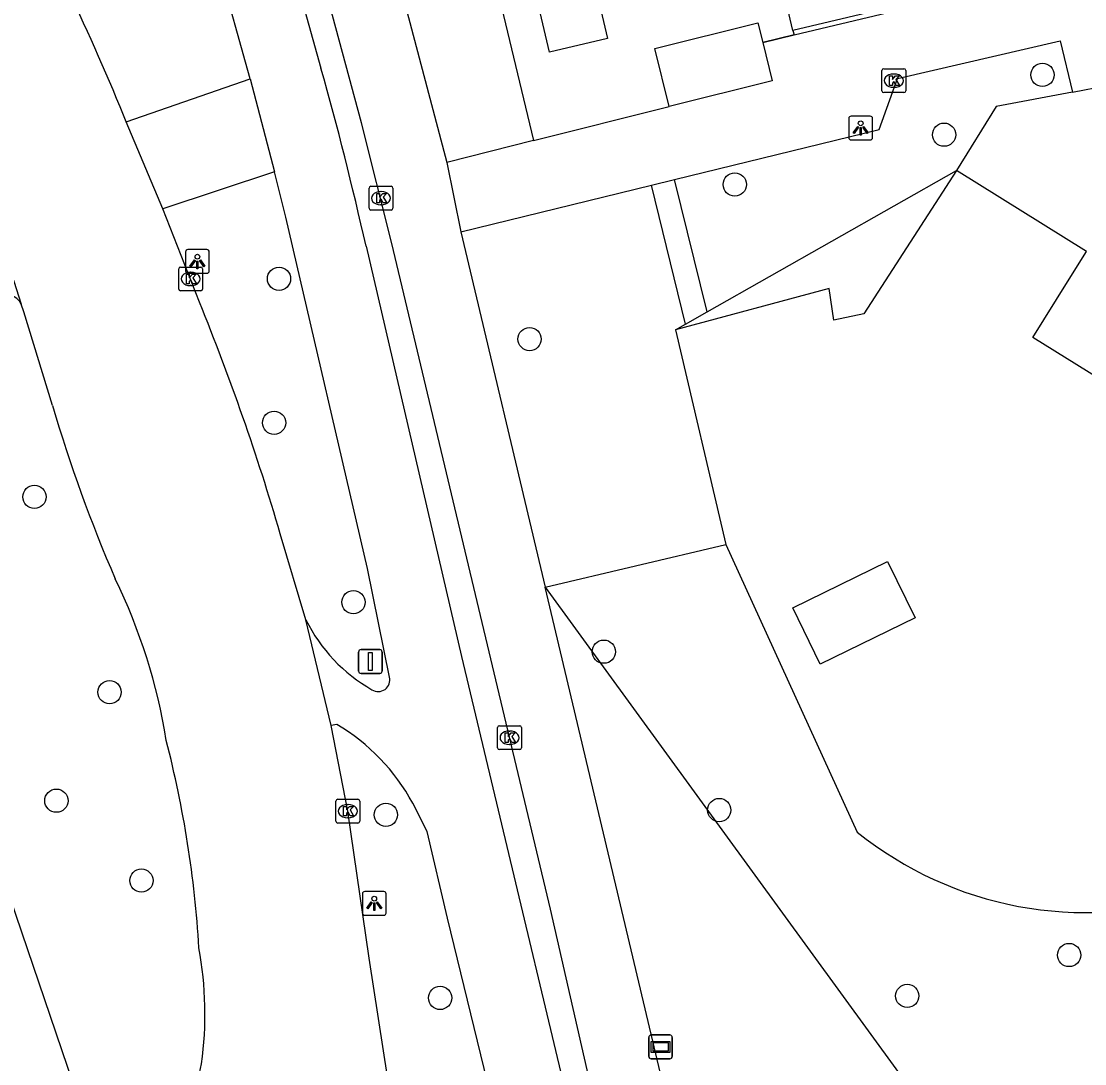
# Model space of a CAD drawing. Extents: x 158038 to 159242, y 380133 to 381214.
# Drawn here: x 158334.23 to 158378.95, y 380954.52 to 380998.34 of the extents above; entities that cross this region are included whole.
import ezdxf

# ---------------------------------------------------------------- set-up
doc = ezdxf.new("R2010")
doc.units = 0
for name, color, linetype in [('IMGEO_Boom', 7, 'Continuous'), ('IMGEO_Fietspad_open', 7, 'Continuous'), ('IMGEO_Groenvoorziening', 7, 'Continuous'), ('IMGEO_Haag', 7, 'Continuous'), ('IMGEO_Kolk', 7, 'Continuous'), ('IMGEO_Lichtpunt', 7, 'Continuous'), ('IMGEO_Muur', 7, 'Continuous'), ('IMGEO_Pand', 7, 'Continuous'), ('IMGEO_Rijbaan_lokaal_gesloten', 7, 'Continuous'), ('IMGEO_Verkeersbordpaal', 7, 'Continuous'), ('IMGEO_Verklikker', 7, 'Continuous'), ('IMGEO_Voetpad_open', 7, 'Continuous')]:
    doc.layers.add(name, color=color, linetype=linetype)

msp = doc.modelspace()

# ---------------------------------------------------------------- linework, layer by layer
at = {"layer": 'IMGEO_Boom'}
for centre in [(158377.173, 380996.091), (158373.038, 380993.576), (158364.235, 380991.482), (158345.072, 380987.518), (158355.609, 380984.982), (158344.866, 380981.464), (158334.787, 380978.348), (158348.2, 380973.919), (158358.73, 380971.839), (158337.948, 380970.137), (158335.711, 380965.574), (158349.567, 380964.982), (158363.584, 380965.181), (158339.286, 380962.216), (158378.295, 380959.085), (158351.847, 380957.281), (158371.488, 380957.367)]:
    msp.add_circle(centre, 0.489, dxfattribs=at)
at = {"layer": 'IMGEO_Fietspad_open'}
for points in [[(158343.861, 380995.918), (158343.665, 380996.623), (158342.731, 381000.002)], [(158345.824, 381000.002), (158346.836, 380996.37)], [(158338.65, 380994.119), (158343.861, 380995.918)], [(158343.861, 380995.918), (158344.886, 380992.019)], [(158344.886, 380992.019), (158340.191, 380990.463)], [(158349.718, 380970.772), (158348.788, 380975.334), (158345.353, 380990.105), (158345.121, 380991.062), (158344.886, 380992.019)], [(158348.731, 380988.892), (158352.748, 380971.643), (158358.9, 380945.846)], [(158347.509, 380968.78), (158347.272, 380968.737)], [(158355.944, 380945.114), (158352.152, 380960.635), (158351.304, 380964.28), (158350.693, 380965.466)]]:
    msp.add_lwpolyline(points, dxfattribs=at)
for centre, radius, start, end in [((158212.048, 380958.234), 140.079, 12.6421, 15.79787), ((158333.56, 380986.101), 0.763, 27.6867, 114.0545), ((158352.442, 380976.292), 6.974, 206.5316, 240.2422), ((158349.242, 380970.653), 0.49, 237.8222, 14.0289), ((158343.11, 380961.367), 8.62, 28.3943, 59.3135)]:
    msp.add_arc(centre, radius, start, end, dxfattribs=at)
at = {"layer": 'IMGEO_Groenvoorziening'}
for points in [[(158345.615, 381024.524), (158347.508, 381016.416), (158350.088, 381017.039), (158354.175, 381000), (158355.774, 380993.329)], [(158373.553, 380992.071), (158369.656, 380986.051), (158368.397, 380985.783), (158368.206, 380987.105), (158361.742, 380985.372)], [(158363.858, 380976.351), (158369.389, 380964.254)], [(158356.258, 380974.547), (158372.396, 380952.401), (158373.204, 380949.217)]]:
    msp.add_lwpolyline(points, dxfattribs=at)
msp.add_arc((158378.987, 380976.175), 15.305, 231.1626, 287.6253, dxfattribs=at)
at = {"layer": 'IMGEO_Haag'}
for points in [[(158363.069, 380986.125), (158373.553, 380992.071)], [(158361.742, 380985.372), (158362.164, 380985.611)], [(158361.742, 380985.372), (158363.858, 380976.351)], [(158356.258, 380974.547), (158363.858, 380976.351)]]:
    msp.add_lwpolyline(points, dxfattribs=at)
at = {"layer": 'IMGEO_Kolk'}
for p, q in [((158370.423, 380995.422), (158370.423, 380996.274)), ((158370.498, 380996.348), (158371.35, 380996.348)), ((158370.911, 380996.128), (158370.936, 380996.128)), ((158371.424, 380996.274), (158371.424, 380995.422)), ((158371.35, 380995.348), (158370.498, 380995.348)), ((158370.934, 380995.568), (158370.909, 380995.568)), ((158348.859, 380990.48), (158348.859, 380991.332)), ((158348.934, 380991.406), (158349.786, 380991.406)), ((158349.86, 380991.332), (158349.86, 380990.48)), ((158349.347, 380991.186), (158349.372, 380991.186)), ((158349.786, 380990.406), (158348.934, 380990.406)), ((158349.37, 380990.626), (158349.345, 380990.626)), ((158340.857, 380987.085), (158340.857, 380987.937)), ((158340.932, 380988.011), (158341.784, 380988.011)), ((158341.345, 380987.791), (158341.37, 380987.791)), ((158341.858, 380987.937), (158341.858, 380987.085)), ((158341.368, 380987.231), (158341.343, 380987.231)), ((158341.784, 380987.011), (158340.932, 380987.011)), ((158354.265, 380967.797), (158354.265, 380968.649)), ((158354.34, 380968.723), (158355.192, 380968.723)), ((158354.753, 380968.503), (158354.778, 380968.503)), ((158355.266, 380968.649), (158355.266, 380967.797)), ((158355.192, 380967.723), (158354.34, 380967.723)), ((158354.776, 380967.943), (158354.751, 380967.943)), ((158347.466, 380964.708), (158347.466, 380965.56)), ((158347.541, 380965.634), (158348.393, 380965.634)), ((158347.954, 380965.414), (158347.979, 380965.414)), ((158348.467, 380965.56), (158348.467, 380964.708)), ((158347.977, 380964.854), (158347.952, 380964.854)), ((158348.393, 380964.634), (158347.541, 380964.634))]:
    msp.add_line(p, q, dxfattribs=at)
for points in [[(158370.423, 380995.422), (158370.423, 380996.274)], [(158370.498, 380996.348), (158371.35, 380996.348)], [(158371.424, 380996.274), (158371.424, 380995.422)], [(158370.744, 380996.048), (158370.867, 380996.048), (158370.867, 380995.897), (158370.997, 380996.048), (158371.161, 380996.048), (158371.015, 380995.897), (158371.168, 380995.648), (158371.016, 380995.648), (158370.931, 380995.812), (158370.867, 380995.745), (158370.867, 380995.648), (158370.744, 380995.648), (158370.744, 380996.048)], [(158371.35, 380995.348), (158370.498, 380995.348)], [(158348.859, 380990.48), (158348.859, 380991.332)], [(158348.934, 380991.406), (158349.786, 380991.406)], [(158349.86, 380991.332), (158349.86, 380990.48)], [(158349.18, 380991.106), (158349.303, 380991.106), (158349.303, 380990.955), (158349.433, 380991.106), (158349.597, 380991.106), (158349.451, 380990.955), (158349.604, 380990.706), (158349.452, 380990.706), (158349.367, 380990.87), (158349.303, 380990.803), (158349.303, 380990.706), (158349.18, 380990.706), (158349.18, 380991.106)], [(158349.786, 380990.406), (158348.934, 380990.406)], [(158340.857, 380987.085), (158340.857, 380987.937)], [(158340.932, 380988.011), (158341.784, 380988.011)], [(158341.178, 380987.711), (158341.301, 380987.711), (158341.301, 380987.56), (158341.431, 380987.711), (158341.595, 380987.711), (158341.449, 380987.56), (158341.602, 380987.311), (158341.45, 380987.311), (158341.365, 380987.475), (158341.301, 380987.408), (158341.301, 380987.311), (158341.178, 380987.311), (158341.178, 380987.711)], [(158341.858, 380987.937), (158341.858, 380987.085)], [(158341.784, 380987.011), (158340.932, 380987.011)], [(158354.265, 380967.797), (158354.265, 380968.649)], [(158354.34, 380968.723), (158355.192, 380968.723)], [(158354.586, 380968.423), (158354.709, 380968.423), (158354.709, 380968.272), (158354.839, 380968.423), (158355.003, 380968.423), (158354.857, 380968.272), (158355.01, 380968.023), (158354.858, 380968.023), (158354.773, 380968.187), (158354.709, 380968.12), (158354.709, 380968.023), (158354.586, 380968.023), (158354.586, 380968.423)], [(158355.266, 380968.649), (158355.266, 380967.797)], [(158355.192, 380967.723), (158354.34, 380967.723)], [(158347.466, 380964.708), (158347.466, 380965.56)], [(158347.541, 380965.634), (158348.393, 380965.634)], [(158347.787, 380965.334), (158347.91, 380965.334), (158347.91, 380965.183), (158348.04, 380965.334), (158348.204, 380965.334), (158348.058, 380965.183), (158348.211, 380964.934), (158348.059, 380964.934), (158347.974, 380965.098), (158347.91, 380965.031), (158347.91, 380964.934), (158347.787, 380964.934), (158347.787, 380965.334)], [(158348.467, 380965.56), (158348.467, 380964.708)], [(158348.393, 380964.634), (158347.541, 380964.634)]]:
    msp.add_lwpolyline(points, dxfattribs=at)
for centre, start, end in [((158370.5, 380996.272), 91.552, 178.448), ((158370.5, 380996.272), 91.552, 178.448), ((158371.348, 380996.272), 1.552, 88.448), ((158371.348, 380996.272), 1.552, 88.448), ((158370.5, 380995.424), 181.552, 268.448), ((158370.5, 380995.424), 181.552, 268.448), ((158371.348, 380995.424), 271.552, 358.448), ((158371.348, 380995.424), 271.552, 358.448), ((158348.936, 380991.33), 91.552, 178.448), ((158348.936, 380991.33), 91.552, 178.448), ((158349.784, 380991.33), 1.552, 88.448), ((158349.784, 380991.33), 1.552, 88.448), ((158348.936, 380990.482), 181.552, 268.448), ((158348.936, 380990.482), 181.552, 268.448), ((158349.784, 380990.482), 271.552, 358.448), ((158349.784, 380990.482), 271.552, 358.448), ((158340.934, 380987.935), 91.552, 178.448), ((158340.934, 380987.935), 91.552, 178.448), ((158341.782, 380987.935), 1.552, 88.448), ((158341.782, 380987.935), 1.552, 88.448), ((158340.934, 380987.087), 181.552, 268.448), ((158340.934, 380987.087), 181.552, 268.448), ((158341.782, 380987.087), 271.552, 358.448), ((158341.782, 380987.087), 271.552, 358.448), ((158354.342, 380968.647), 91.552, 178.448), ((158354.342, 380968.647), 91.552, 178.448), ((158355.19, 380968.647), 1.552, 88.448), ((158355.19, 380968.647), 1.552, 88.448), ((158354.342, 380967.799), 181.552, 268.448), ((158354.342, 380967.799), 181.552, 268.448), ((158355.19, 380967.799), 271.552, 358.448), ((158355.19, 380967.799), 271.552, 358.448), ((158347.543, 380965.558), 91.552, 178.448), ((158347.543, 380965.558), 91.552, 178.448), ((158348.391, 380965.558), 1.552, 88.448), ((158348.391, 380965.558), 1.552, 88.448), ((158347.543, 380964.71), 181.552, 268.448), ((158347.543, 380964.71), 181.552, 268.448), ((158348.391, 380964.71), 271.552, 358.448), ((158348.391, 380964.71), 271.552, 358.448)]:
    msp.add_arc(centre, 0.0765, start, end, dxfattribs=at)
for centre, major_axis, ratio, start_param, end_param in [((158370.91, 380995.848), (-0.387, 0.002), 0.722429, 4.712389, 7.853982), ((158370.935, 380995.848), (-0.39, 0.002), 0.717154, 1.570796, 4.712389), ((158349.346, 380990.906), (-0.387, 0.002), 0.722429, 4.712389, 7.853982), ((158349.371, 380990.906), (-0.39, 0.002), 0.717154, 1.570796, 4.712389), ((158341.344, 380987.511), (-0.387, 0.002), 0.722429, 4.712389, 7.853982), ((158341.369, 380987.511), (-0.39, 0.002), 0.717154, 1.570796, 4.712389), ((158354.752, 380968.223), (-0.387, 0.002), 0.722429, 4.712389, 7.853982), ((158354.777, 380968.223), (-0.39, 0.002), 0.717154, 1.570796, 4.712389), ((158347.953, 380965.134), (-0.387, 0.002), 0.722429, 4.712389, 7.853982), ((158347.978, 380965.134), (-0.39, 0.002), 0.717154, 1.570796, 4.712389)]:
    msp.add_ellipse(centre, major_axis=major_axis, ratio=ratio, start_param=start_param, end_param=end_param, dxfattribs=at)
at = {"layer": 'IMGEO_Lichtpunt'}
for p, q in [((158369.933, 380994.351), (158369.125, 380994.351)), ((158369.933, 380994.351), (158369.125, 380994.351)), ((158369.031, 380994.256), (158369.031, 380993.449)), ((158369.031, 380994.256), (158369.031, 380993.449)), ((158370.027, 380993.449), (158370.027, 380994.256)), ((158370.027, 380993.449), (158370.027, 380994.256)), ((158369.125, 380993.355), (158369.933, 380993.355)), ((158369.125, 380993.355), (158369.933, 380993.355)), ((158341.142, 380988.649), (158341.142, 380987.842)), ((158341.142, 380988.649), (158341.142, 380987.842)), ((158342.044, 380988.744), (158341.236, 380988.744)), ((158342.044, 380988.744), (158341.236, 380988.744)), ((158342.138, 380987.842), (158342.138, 380988.649)), ((158342.138, 380987.842), (158342.138, 380988.649)), ((158341.236, 380987.748), (158342.044, 380987.748)), ((158341.236, 380987.748), (158342.044, 380987.748)), ((158349.482, 380961.752), (158348.674, 380961.752)), ((158349.482, 380961.752), (158348.674, 380961.752)), ((158348.58, 380961.657), (158348.58, 380960.85)), ((158348.58, 380961.657), (158348.58, 380960.85)), ((158349.576, 380960.85), (158349.576, 380961.657)), ((158349.576, 380960.85), (158349.576, 380961.657)), ((158348.674, 380960.756), (158349.482, 380960.756)), ((158348.674, 380960.756), (158349.482, 380960.756))]:
    msp.add_line(p, q, dxfattribs=at)
for points in [[(158369.405, 380993.92), (158369.444, 380993.892), (158369.256, 380993.63), (158369.218, 380993.657), (158369.405, 380993.92)], [(158369.617, 380993.892), (158369.655, 380993.919), (158369.842, 380993.657), (158369.803, 380993.629), (158369.617, 380993.892)], [(158369.507, 380993.872), (158369.554, 380993.872), (158369.554, 380993.55), (158369.507, 380993.55), (158369.507, 380993.872)], [(158341.516, 380988.313), (158341.555, 380988.285), (158341.367, 380988.023), (158341.329, 380988.05), (158341.516, 380988.313)], [(158341.618, 380988.265), (158341.665, 380988.265), (158341.665, 380987.943), (158341.618, 380987.943), (158341.618, 380988.265)], [(158341.728, 380988.285), (158341.766, 380988.312), (158341.953, 380988.05), (158341.914, 380988.022), (158341.728, 380988.285)], [(158348.954, 380961.321), (158348.993, 380961.293), (158348.805, 380961.031), (158348.767, 380961.058), (158348.954, 380961.321)], [(158349.056, 380961.273), (158349.103, 380961.273), (158349.103, 380960.951), (158349.056, 380960.951), (158349.056, 380961.273)], [(158349.166, 380961.293), (158349.204, 380961.32), (158349.391, 380961.058), (158349.352, 380961.03), (158349.166, 380961.293)]]:
    msp.add_lwpolyline(points, dxfattribs=at)
for centre in [(158369.53, 380994.054), (158341.641, 380988.447), (158349.079, 380961.455)]:
    msp.add_circle(centre, 0.0994, dxfattribs=at)
for centre, start, end in [((158369.125, 380994.256), 90, 180), ((158369.125, 380994.256), 90, 180), ((158369.933, 380994.256), 0, 90), ((158369.933, 380994.256), 0, 90), ((158369.125, 380993.449), 180, 270), ((158369.125, 380993.449), 180, 270), ((158369.933, 380993.449), 270, 0), ((158369.933, 380993.449), 270, 360), ((158341.236, 380988.649), 90, 180), ((158341.236, 380988.649), 90, 180), ((158342.044, 380988.649), 0, 90), ((158342.044, 380988.649), 0, 90), ((158341.236, 380987.842), 180, 270), ((158341.236, 380987.842), 180, 270), ((158342.044, 380987.842), 270, 0), ((158342.044, 380987.842), 270, 360), ((158348.674, 380961.657), 90, 180), ((158348.674, 380961.657), 90, 180), ((158349.482, 380961.657), 0, 90), ((158349.482, 380961.657), 0, 90), ((158348.674, 380960.85), 180, 270), ((158348.674, 380960.85), 180, 270), ((158349.482, 380960.85), 270, 0), ((158349.482, 380960.85), 270, 360)]:
    msp.add_arc(centre, 0.0946, start, end, dxfattribs=at)
at = {"layer": 'IMGEO_Muur'}
for points in [[(158366.684, 380997.955), (158366.728, 380997.769)], [(158366.728, 380997.769), (158365.411, 380997.454)]]:
    msp.add_lwpolyline(points, dxfattribs=at)
at = {"layer": 'IMGEO_Pand'}
for points in [[(158378.726, 381007.641), (158380.072, 381001.957), (158371.806, 381000), (158371.655, 380999.964), (158371.841, 380999.176), (158366.684, 380997.955), (158366.2, 381000), (158365.159, 381004.395), (158367.083, 381004.855)], [(158357.715, 381002.58), (158358.891, 380997.619), (158356.452, 380997.041), (158355.277, 381002.003)], [(158361.481, 380994.763), (158360.872, 380997.199), (158365.204, 380998.282), (158365.411, 380997.454)], [(158365.411, 380997.454), (158365.813, 380995.845), (158361.481, 380994.763)], [(158378.43, 380995.367), (158375.227, 380994.759), (158373.553, 380992.071)], [(158378.43, 380995.367), (158379.887, 380995.644), (158382.478, 380994.031), (158382.946, 380994.785)], [(158381.916, 380981.852), (158376.77, 380985.055), (158378.223, 380987.388), (158379.02, 380988.668), (158373.553, 380992.071)], [(158371.815, 380973.262), (158367.833, 380971.316), (158366.676, 380973.686), (158370.657, 380975.631), (158371.815, 380973.262)]]:
    msp.add_lwpolyline(points, dxfattribs=at)
at = {"layer": 'IMGEO_Rijbaan_lokaal_gesloten'}
for points in [[(158338.65, 380994.119), (158338.531, 380994.391)], [(158340.191, 380990.463), (158338.65, 380994.119)], [(158331.292, 380993.579), (158333.925, 380987.411), (158334.235, 380986.455)], [(158341.727, 380986.532), (158340.191, 380990.463)], [(158335.552, 380982.185), (158334.342, 380986.127), (158334.235, 380986.455)], [(158325.809, 380984.24), (158328.067, 380977.759), (158332.782, 380964.314), (158337.135, 380951.572)], [(158346.203, 380973.177), (158345.127, 380976.793)], [(158347.272, 380968.737), (158346.203, 380973.177)], [(158350.832, 380946.275), (158348.861, 380958.959), (158347.966, 380965.133), (158347.272, 380968.737)]]:
    msp.add_lwpolyline(points, dxfattribs=at)
for centre, radius, start, end in [((158268.308, 380966.333), 75.621, 21.7797, 26.43686), ((158248.609, 380948.56), 100.563, 16.3048, 22.1846), ((158396.389, 381000.083), 63.415, 196.39396, 203.39916), ((158316.337, 380964.272), 24.299, 9.0843, 25.933), ((158296.029, 380956.672), 45.755, 3.3995, 14.4756), ((158326.847, 380956.61), 15.113, 352.0311, 10.5803), ((158318.798, 380959.063), 23.461, 340.8671, 348.8233)]:
    msp.add_arc(centre, radius, start, end, dxfattribs=at)
at = {"layer": 'IMGEO_Verkeersbordpaal'}
for p, q in [((158348.42, 380971.026), (158348.42, 380971.826)), ((158348.42, 380971.826), (158348.42, 380971.026)), ((158348.52, 380971.926), (158349.31, 380971.926)), ((158349.31, 380971.926), (158348.52, 380971.926)), ((158349.41, 380971.826), (158349.41, 380971.026)), ((158349.41, 380971.026), (158349.41, 380971.826)), ((158349.31, 380970.926), (158348.52, 380970.926)), ((158348.52, 380970.926), (158349.31, 380970.926))]:
    msp.add_line(p, q, dxfattribs=at)
msp.add_lwpolyline([(158348.84, 380971.801), (158348.99, 380971.801), (158348.99, 380971.051), (158348.84, 380971.051), (158348.84, 380971.801)], dxfattribs=at)
for centre, start, end in [((158348.52, 380971.826), 90, 180), ((158348.52, 380971.826), 90, 180), ((158349.31, 380971.826), 0, 90), ((158349.31, 380971.826), 360, 90), ((158348.52, 380971.026), 180, 270), ((158348.52, 380971.026), 180, 270), ((158349.31, 380971.026), 270, 0), ((158349.31, 380971.026), 270, 0)]:
    msp.add_arc(centre, 0.1, start, end, dxfattribs=at)
at = {"layer": 'IMGEO_Verklikker'}
for p, q in [((158360.62, 380954.824), (158360.62, 380955.624)), ((158360.62, 380955.624), (158360.62, 380954.824)), ((158360.72, 380955.724), (158361.51, 380955.724)), ((158361.51, 380955.724), (158360.72, 380955.724)), ((158361.61, 380955.624), (158361.61, 380954.824)), ((158361.61, 380954.824), (158361.61, 380955.624)), ((158361.51, 380954.724), (158360.72, 380954.724)), ((158360.72, 380954.724), (158361.51, 380954.724))]:
    msp.add_line(p, q, dxfattribs=at)
for points in [[(158360.721, 380955.456), (158361.509, 380955.456), (158361.509, 380954.992), (158360.721, 380954.992), (158360.721, 380955.456)], [(158360.786, 380955.391), (158360.786, 380955.057), (158361.444, 380955.057), (158361.444, 380955.391), (158360.786, 380955.391)]]:
    msp.add_lwpolyline(points, dxfattribs=at)
for centre, start, end in [((158360.72, 380955.624), 90, 180), ((158360.72, 380955.624), 90, 180), ((158361.51, 380955.624), 0, 90), ((158361.51, 380955.624), 360, 90), ((158360.72, 380954.824), 180, 270), ((158360.72, 380954.824), 180, 270), ((158361.51, 380954.824), 270, 0), ((158361.51, 380954.824), 270, 0)]:
    msp.add_arc(centre, 0.1, start, end, dxfattribs=at)
at = {"layer": 'IMGEO_Voetpad_open'}
for points in [[(158345.198, 381013.46), (158348.465, 381005.126), (158350.127, 381000), (158352.123, 380992.411)], [(158365.411, 380997.454), (158366.728, 380997.769), (158384.486, 381002.012)], [(158359.897, 380946.084), (158356.481, 380961.007), (158349.823, 380989.001), (158348.547, 380994.079), (158346.938, 381000.002)], [(158361.707, 380991.691), (158370.312, 380993.796), (158371.074, 380995.938), (158377.92, 380997.519), (158378.43, 380995.367)], [(158355.774, 380993.329), (158361.481, 380994.763)], [(158355.774, 380993.329), (158352.123, 380992.411)], [(158352.123, 380992.411), (158352.712, 380989.491)], [(158360.735, 380991.453), (158361.707, 380991.691)], [(158363.069, 380986.125), (158361.707, 380991.691)], [(158352.712, 380989.491), (158360.735, 380991.453)], [(158362.164, 380985.611), (158360.735, 380991.453)], [(158352.712, 380989.491), (158356.258, 380974.547)], [(158362.164, 380985.611), (158363.069, 380986.125)], [(158362.848, 380946.775), (158356.258, 380974.547)]]:
    msp.add_lwpolyline(points, dxfattribs=at)

doc.saveas('drawing.dxf')
